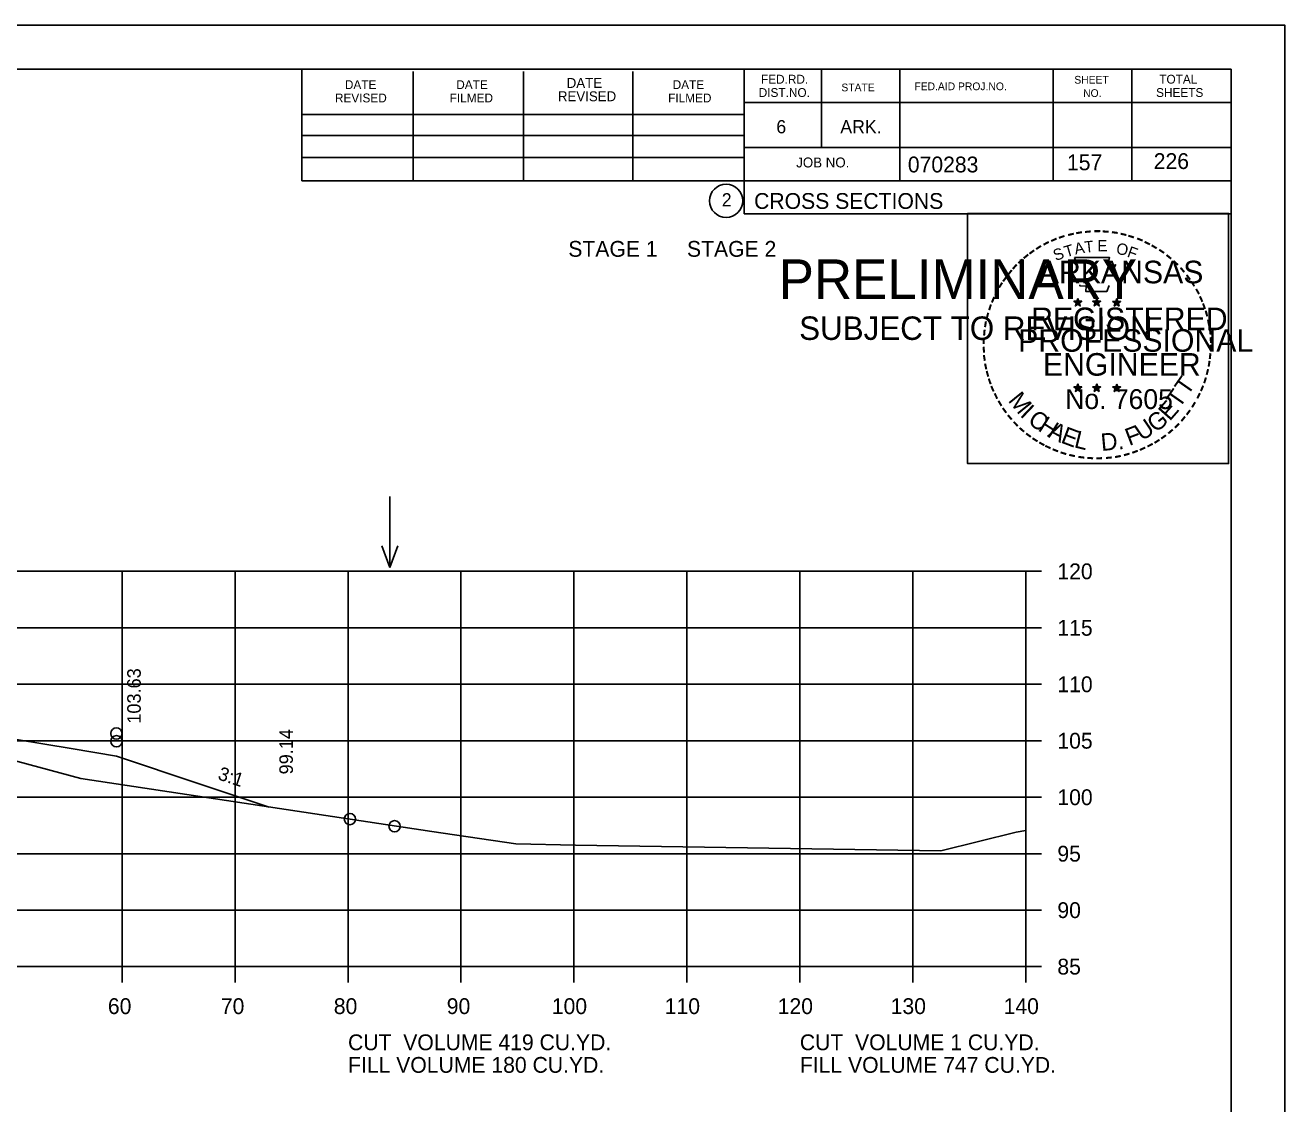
# Model space of a CAD drawing. Extents: x 1175611 to 1176402, y -433344 to -416213.
# Drawn here: x 1175832.4 to 1175943.9, y -431092.3 to -430996.8 of the extents above; entities that cross this region are included whole.
import ezdxf

# ---------------------------------------------------------------- set-up
doc = ezdxf.new("R2010")
doc.units = 0
for name, color, linetype in [('Default', 7, 'Continuous'), ('R_Axis', 7, 'Continuous'), ('R_Axis Annot', 7, 'Continuous'), ('R_Border', 7, 'Continuous'), ('R_Border Notes', 7, 'Continuous'), ('R_Border PE', 7, 'Continuous'), ('R_Border Prem', 7, 'Continuous'), ('R_Exist Surface', 7, 'Continuous'), ('R_Fin Surface', 7, 'Continuous'), ('R_Grid', 7, 'Continuous'), ('R_No Plot', 7, 'Continuous'), ('R_Water Annot', 7, 'Continuous'), ('R_Xsect Elev', 7, 'Continuous'), ('R_Xsect Slope', 7, 'Continuous')]:
    doc.layers.add(name, color=color, linetype=linetype)

msp = doc.modelspace()

# ---------------------------------------------------------------- linework, layer by layer
at = {"layer": 'R_Axis'}
for p, q in [((1175920.97, -431080.17), (1175920.97, -431045.17)), ((1175922.37, -431045.17), (1175920.97, -431045.17)), ((1175922.37, -431050.17), (1175920.97, -431050.17)), ((1175922.37, -431055.17), (1175920.97, -431055.17)), ((1175922.37, -431060.17), (1175920.97, -431060.17)), ((1175922.37, -431065.17), (1175920.97, -431065.17)), ((1175922.37, -431070.17), (1175920.97, -431070.17)), ((1175922.37, -431075.17), (1175920.97, -431075.17)), ((1175640.97, -431080.17), (1175920.97, -431080.17)), ((1175840.97, -431081.57), (1175840.97, -431080.17)), ((1175850.97, -431081.57), (1175850.97, -431080.17)), ((1175860.97, -431081.57), (1175860.97, -431080.17)), ((1175870.97, -431081.57), (1175870.97, -431080.17)), ((1175880.97, -431081.57), (1175880.97, -431080.17)), ((1175890.97, -431081.57), (1175890.97, -431080.17)), ((1175900.97, -431081.57), (1175900.97, -431080.17)), ((1175910.97, -431081.57), (1175910.97, -431080.17)), ((1175920.97, -431081.57), (1175920.97, -431080.17)), ((1175922.37, -431080.17), (1175920.97, -431080.17))]:
    msp.add_line(p, q, dxfattribs=at)
at = {"layer": 'R_Border'}
for p, q in [((1175622.97, -431000.71), (1175939.15, -431000.71)), ((1175856.89, -431010.59), (1175856.89, -431000.71)), ((1175866.75, -431010.59), (1175866.75, -431000.91)), ((1175876.51, -431010.59), (1175876.51, -431000.91)), ((1175886.19, -431010.59), (1175886.19, -431000.91)), ((1175896.05, -431000.71), (1175896.05, -431013.51)), ((1175902.89, -431000.71), (1175902.89, -431007.65)), ((1175909.83, -431000.71), (1175909.83, -431010.59)), ((1175923.41, -431000.71), (1175923.41, -431010.59)), ((1175930.35, -431000.71), (1175930.35, -431010.59)), ((1175939.15, -431206.17), (1175939.15, -431000.71)), ((1175939.15, -431003.65), (1175896.05, -431003.65)), ((1175939.15, -431003.63), (1175939.15, -431003.63)), ((1175856.89, -431004.73), (1175896.05, -431004.73)), ((1175856.89, -431006.59), (1175896.05, -431006.59)), ((1175939.15, -431007.65), (1175896.05, -431007.65)), ((1175899.01, -431007.65), (1175939.15, -431007.65)), ((1175856.89, -431010.59), (1175856.89, -431008.53)), ((1175856.89, -431008.53), (1175896.05, -431008.53)), ((1175939.15, -431010.59), (1175856.89, -431010.59)), ((1175896.05, -431013.51), (1175939.15, -431013.51))]:
    msp.add_line(p, q, dxfattribs=at)
msp.add_circle((1175894.44, -431012.37), 1.47, dxfattribs=at)
at = {"layer": 'R_Border PE'}
for p, q in [((1175925.23, -431021.26), (1175925.58, -431021.37)), ((1175925.23, -431021.26), (1175925.49, -431021.31)), ((1175925.23, -431021.26), (1175925.47, -431021.39)), ((1175925.37, -431021.67), (1175925.58, -431021.37)), ((1175925.37, -431021.67), (1175925.49, -431021.43)), ((1175925.37, -431021.67), (1175925.58, -431021.45)), ((1175925.58, -431021.01), (1175925.54, -431021.26)), ((1175925.58, -431021.37), (1175925.58, -431021.01)), ((1175925.58, -431021.01), (1175925.63, -431021.26)), ((1175925.93, -431021.26), (1175925.58, -431021.37)), ((1175925.8, -431021.67), (1175925.58, -431021.37)), ((1175925.8, -431021.67), (1175925.58, -431021.46)), ((1175925.93, -431021.26), (1175925.64, -431021.31)), ((1175925.8, -431021.67), (1175925.66, -431021.38)), ((1175925.93, -431021.26), (1175925.73, -431021.37)), ((1175926.9, -431021.26), (1175927.25, -431021.37)), ((1175926.9, -431021.26), (1175927.16, -431021.31)), ((1175926.9, -431021.26), (1175927.14, -431021.39)), ((1175927.04, -431021.67), (1175927.25, -431021.37)), ((1175927.04, -431021.67), (1175927.16, -431021.43)), ((1175927.04, -431021.67), (1175927.25, -431021.45)), ((1175927.25, -431021.01), (1175927.21, -431021.26)), ((1175927.25, -431021.37), (1175927.25, -431021.01)), ((1175927.25, -431021.01), (1175927.3, -431021.26)), ((1175927.6, -431021.26), (1175927.25, -431021.37)), ((1175927.47, -431021.67), (1175927.25, -431021.37)), ((1175927.47, -431021.67), (1175927.25, -431021.46)), ((1175927.6, -431021.26), (1175927.31, -431021.31)), ((1175927.47, -431021.67), (1175927.33, -431021.38)), ((1175927.6, -431021.26), (1175927.4, -431021.37)), ((1175928.67, -431021.28), (1175929.02, -431021.39)), ((1175928.67, -431021.28), (1175928.92, -431021.32)), ((1175928.67, -431021.28), (1175928.91, -431021.4)), ((1175928.8, -431021.68), (1175929.02, -431021.39)), ((1175928.8, -431021.68), (1175928.93, -431021.44)), ((1175928.8, -431021.68), (1175929.02, -431021.47)), ((1175929.02, -431021.02), (1175928.98, -431021.27)), ((1175929.02, -431021.39), (1175929.02, -431021.02)), ((1175929.02, -431021.02), (1175929.07, -431021.27)), ((1175929.36, -431021.28), (1175929.02, -431021.39)), ((1175929.23, -431021.68), (1175929.02, -431021.39)), ((1175929.23, -431021.68), (1175929.02, -431021.47)), ((1175929.36, -431021.28), (1175929.08, -431021.32)), ((1175929.23, -431021.68), (1175929.09, -431021.39)), ((1175929.36, -431021.28), (1175929.16, -431021.38)), ((1175925.23, -431028.84), (1175925.58, -431028.95)), ((1175925.23, -431028.84), (1175925.48, -431028.88)), ((1175925.23, -431028.84), (1175925.47, -431028.96)), ((1175925.36, -431029.24), (1175925.58, -431028.95)), ((1175925.36, -431029.24), (1175925.49, -431029)), ((1175925.36, -431029.24), (1175925.58, -431029.03)), ((1175925.58, -431028.58), (1175925.54, -431028.83)), ((1175925.58, -431028.95), (1175925.58, -431028.58)), ((1175925.58, -431028.58), (1175925.63, -431028.83)), ((1175925.93, -431028.84), (1175925.58, -431028.95)), ((1175925.79, -431029.24), (1175925.58, -431028.95)), ((1175925.79, -431029.24), (1175925.58, -431029.03)), ((1175925.93, -431028.84), (1175925.64, -431028.89)), ((1175925.79, -431029.24), (1175925.66, -431028.95)), ((1175925.93, -431028.84), (1175925.72, -431028.94)), ((1175926.9, -431028.84), (1175927.25, -431028.95)), ((1175926.9, -431028.84), (1175927.15, -431028.88)), ((1175926.9, -431028.84), (1175927.14, -431028.96)), ((1175927.03, -431029.24), (1175927.25, -431028.95)), ((1175927.03, -431029.24), (1175927.16, -431029)), ((1175927.03, -431029.24), (1175927.25, -431029.03)), ((1175927.25, -431028.58), (1175927.21, -431028.83)), ((1175927.25, -431028.95), (1175927.25, -431028.58)), ((1175927.25, -431028.58), (1175927.3, -431028.83)), ((1175927.6, -431028.84), (1175927.25, -431028.95)), ((1175927.46, -431029.24), (1175927.25, -431028.95)), ((1175927.46, -431029.24), (1175927.25, -431029.03)), ((1175927.6, -431028.84), (1175927.31, -431028.89)), ((1175927.46, -431029.24), (1175927.32, -431028.95)), ((1175927.6, -431028.84), (1175927.39, -431028.94)), ((1175928.67, -431028.85), (1175929.02, -431028.96)), ((1175928.67, -431028.85), (1175928.92, -431028.89)), ((1175928.67, -431028.85), (1175928.9, -431028.97)), ((1175928.8, -431029.25), (1175929.02, -431028.96)), ((1175928.8, -431029.25), (1175928.93, -431029.01)), ((1175928.8, -431029.25), (1175929.01, -431029.04)), ((1175929.02, -431028.59), (1175928.97, -431028.84)), ((1175929.23, -431029.25), (1175929.01, -431029.04)), ((1175929.02, -431028.96), (1175929.02, -431028.59)), ((1175929.02, -431028.59), (1175929.06, -431028.84)), ((1175929.36, -431028.85), (1175929.02, -431028.96)), ((1175929.23, -431029.25), (1175929.02, -431028.96)), ((1175929.36, -431028.85), (1175929.08, -431028.9)), ((1175929.23, -431029.25), (1175929.09, -431028.96)), ((1175929.36, -431028.85), (1175929.16, -431028.95))]:
    msp.add_line(p, q, dxfattribs=at)
for points in [[(1175925.28, -431017.39), (1175925.54, -431018.21)], [(1175928.79, -431018.31), (1175928.93, -431018.02), (1175928.24, -431018.05), (1175928.39, -431017.39), (1175925.28, -431017.39)], [(1175925.77, -431019.81), (1175925.77, -431019.9), (1175926.33, -431019.91), (1175926.28, -431020.39), (1175928.15, -431020.39), (1175928.35, -431019.85)], [(1175925.58, -431021.01), (1175925.8, -431021.67), (1175925.23, -431021.26), (1175925.93, -431021.26), (1175925.37, -431021.67), (1175925.58, -431021.01)], [(1175927.25, -431021.01), (1175927.47, -431021.67), (1175926.9, -431021.26), (1175927.6, -431021.26), (1175927.04, -431021.67), (1175927.25, -431021.01)], [(1175929.02, -431021.02), (1175929.23, -431021.68), (1175928.67, -431021.28), (1175929.36, -431021.28), (1175928.8, -431021.68), (1175929.02, -431021.02)], [(1175925.58, -431028.58), (1175925.79, -431029.24), (1175925.23, -431028.84), (1175925.93, -431028.84), (1175925.36, -431029.24), (1175925.58, -431028.58)], [(1175927.25, -431028.58), (1175927.46, -431029.24), (1175926.9, -431028.84), (1175927.6, -431028.84), (1175927.03, -431029.24), (1175927.25, -431028.58)], [(1175929.02, -431028.59), (1175929.23, -431029.25), (1175928.67, -431028.85), (1175929.36, -431028.85), (1175928.8, -431029.25), (1175929.02, -431028.59)]]:
    msp.add_lwpolyline(points, dxfattribs=at)
for centre, radius in [((1175925.58, -431021.38), 0.172), ((1175925.58, -431021.38), 0.145), ((1175925.58, -431021.38), 0.116), ((1175925.58, -431021.38), 0.0991), ((1175925.58, -431021.38), 0.0747), ((1175925.58, -431021.38), 0.0495), ((1175925.58, -431021.38), 0.0296), ((1175927.25, -431021.38), 0.172), ((1175927.25, -431021.38), 0.145), ((1175927.25, -431021.38), 0.116), ((1175927.25, -431021.38), 0.0991), ((1175927.25, -431021.38), 0.0747), ((1175927.25, -431021.38), 0.0495), ((1175927.25, -431021.38), 0.0296), ((1175929.02, -431021.39), 0.172), ((1175929.02, -431021.39), 0.145), ((1175929.02, -431021.39), 0.116), ((1175929.02, -431021.39), 0.0991), ((1175929.02, -431021.39), 0.0747), ((1175929.02, -431021.39), 0.0495), ((1175929.02, -431021.39), 0.0296), ((1175925.58, -431028.95), 0.172), ((1175925.58, -431028.95), 0.145), ((1175925.58, -431028.95), 0.116), ((1175925.58, -431028.95), 0.0991), ((1175925.58, -431028.95), 0.0747), ((1175925.58, -431028.95), 0.0495), ((1175925.58, -431028.95), 0.0296), ((1175927.25, -431028.95), 0.172), ((1175927.25, -431028.95), 0.145), ((1175927.25, -431028.95), 0.116), ((1175927.25, -431028.95), 0.0991), ((1175927.25, -431028.95), 0.0747), ((1175927.25, -431028.95), 0.0495), ((1175927.25, -431028.95), 0.0296), ((1175929.01, -431028.96), 0.172), ((1175929.01, -431028.96), 0.145), ((1175929.01, -431028.96), 0.116), ((1175929.01, -431028.96), 0.0991), ((1175929.01, -431028.96), 0.0747), ((1175929.01, -431028.96), 0.0495), ((1175929.01, -431028.96), 0.0296)]:
    msp.add_circle(centre, radius, dxfattribs=at)
at = {"layer": 'R_Exist Surface'}
msp.add_lwpolyline([(1175829.85, -431061.5), (1175837.3, -431063.51), (1175868.39, -431068.22), (1175875.82, -431069.29), (1175881.1, -431069.43), (1175913.46, -431069.91), (1175920.13, -431068.27), (1175920.97, -431068.11)], dxfattribs=at)
at = {"layer": 'R_Fin Surface'}
msp.add_lwpolyline([(1175831.62, -431060.06), (1175836.46, -431060.86), (1175840.47, -431061.53), (1175847.8, -431063.98), (1175853.99, -431066.04)], dxfattribs=at)
msp.add_lwpolyline([(1175831.62, -431060.06), (1175836.46, -431060.86), (1175840.47, -431061.53), (1175847.8, -431063.98), (1175853.99, -431066.04)], dxfattribs=at)
at = {"layer": 'R_Grid'}
for p, q in [((1175640.97, -431045.17), (1175920.97, -431045.17)), ((1175840.97, -431080.17), (1175840.97, -431045.17)), ((1175850.97, -431080.17), (1175850.97, -431045.17)), ((1175860.97, -431080.17), (1175860.97, -431045.17)), ((1175870.97, -431080.17), (1175870.97, -431045.17)), ((1175880.97, -431080.17), (1175880.97, -431045.17)), ((1175890.97, -431080.17), (1175890.97, -431045.17)), ((1175900.97, -431080.17), (1175900.97, -431045.17)), ((1175910.97, -431080.17), (1175910.97, -431045.17)), ((1175920.97, -431080.17), (1175920.97, -431045.17)), ((1175640.97, -431050.17), (1175920.97, -431050.17)), ((1175640.97, -431055.17), (1175920.97, -431055.17)), ((1175640.97, -431060.17), (1175920.97, -431060.17)), ((1175640.97, -431065.17), (1175920.97, -431065.17)), ((1175640.97, -431070.17), (1175920.97, -431070.17)), ((1175640.97, -431075.17), (1175920.97, -431075.17)), ((1175640.97, -431080.17), (1175920.97, -431080.17))]:
    msp.add_line(p, q, dxfattribs=at)
at = {"layer": 'R_No Plot'}
msp.add_line((1175610.57, -430996.82), (1175943.91, -430996.82), dxfattribs=at)
for points in [[(1175610.57, -430996.82), (1175943.91, -430996.82), (1175943.91, -431210.15), (1175610.57, -431210.15)], [(1175915.82, -431013.48), (1175938.92, -431013.48), (1175938.92, -431035.63), (1175915.82, -431035.63)]]:
    msp.add_lwpolyline(points, close=True, dxfattribs=at)
for centre in [(1175840.46, -431059.53), (1175840.47, -431060.22), (1175861.14, -431067.11), (1175861.14, -431067.11), (1175865.09, -431067.74)]:
    msp.add_circle(centre, 0.5, dxfattribs=at)
at = {"layer": 'R_Water Annot'}
for p, q in [((1175864.67, -431038.54), (1175864.67, -431044.82)), ((1175864.67, -431044.82), (1175863.97, -431042.9)), ((1175864.67, -431044.82), (1175865.37, -431042.9))]:
    msp.add_line(p, q, dxfattribs=at)

# ---------------------------------------------------------------- texts
at = {"layer": 'Default'}
for s, p in [('STAGE 1     STAGE 2', (1175880.47, -431017.32)), ('CUT  VOLUME 419 CU.YD.', (1175860.97, -431087.57)), ('CUT  VOLUME 1 CU.YD.', (1175900.97, -431087.57)), ('FILL VOLUME 180 CU.YD.', (1175860.97, -431089.57)), ('FILL VOLUME 747 CU.YD.', (1175900.97, -431089.57))]:
    msp.add_text(s, height=1.4, dxfattribs=at).set_placement(p)
at = {"layer": 'R_Axis Annot'}
for s, p in [('120', (1175923.77, -431045.87)), ('115', (1175923.77, -431050.87)), ('110', (1175923.77, -431055.87)), ('105', (1175923.77, -431060.87)), ('100', (1175923.77, -431065.87)), ('95', (1175923.77, -431070.87)), ('90', (1175923.77, -431075.87)), ('85', (1175923.77, -431080.87)), ('60', (1175839.71, -431084.37)), ('70', (1175849.71, -431084.37)), ('80', (1175859.71, -431084.37)), ('90', (1175869.71, -431084.37)), ('100', (1175879.01, -431084.37)), ('110', (1175889.01, -431084.37)), ('120', (1175899.01, -431084.37)), ('130', (1175909.01, -431084.37)), ('140', (1175919.01, -431084.37))]:
    msp.add_text(s, height=1.4, dxfattribs=at).set_placement(p)
at = {"layer": 'R_Border'}
for s, height, p in [('DATE', 0.879, (1175880.33, -431002.37)), ('FED.RD.', 0.782, (1175897.53, -431001.99)), ('SHEET', 0.684, (1175925.27, -431001.99)), ('TOTAL', 0.782, (1175932.79, -431001.99)), ('DATE', 0.782, (1175860.69, -431002.47)), ('DATE', 0.782, (1175870.55, -431002.47)), ('DATE', 0.782, (1175889.71, -431002.47)), ('DIST.NO.', 0.782, (1175897.33, -431003.17)), ('STATE', 0.684, (1175904.65, -431002.67)), ('FED.AID PROJ.NO.', 0.684, (1175911.11, -431002.57)), ('NO.', 0.684, (1175926.05, -431003.17)), ('SHEETS', 0.782, (1175932.51, -431003.17)), ('REVISED', 0.782, (1175859.81, -431003.65)), ('FILMED', 0.782, (1175869.97, -431003.65)), ('REVISED', 0.879, (1175879.55, -431003.55)), ('FILMED', 0.782, (1175889.31, -431003.65)), ('6', 1.17, (1175898.89, -431006.39)), ('ARK.', 1.172, (1175904.55, -431006.39)), ('JOB NO.', 0.879, (1175900.65, -431009.41)), ('070283', 1.4, (1175910.53, -431009.85)), ('2', 1.17, (1175894.06, -431012.86)), ('CROSS SECTIONS', 1.4, (1175896.92, -431013.08))]:
    msp.add_text(s, height=height, rotation=360, dxfattribs=at).set_placement(p)
at = {"layer": 'R_Border Notes'}
for s, p in [('226', (1175932.3, -431009.55)), ('157', (1175924.62, -431009.66))]:
    msp.add_text(s, height=1.4, dxfattribs=at).set_placement(p)
at = {"layer": 'R_Border PE'}
for s, height, rotation, p in [('-', 1.6, 28.7918, (1175922.76, -431016.84)), ('-', 1.6, 24.3072, (1175923.39, -431016.53)), ('-', 1.6, 19.1761, (1175924.02, -431016.26)), ('-', 1.6, 13.6301, (1175924.77, -431016.02)), ('-', 1.6, 10.2193, (1175925.45, -431015.86)), ('T', 1, 6.0228, (1175926.22, -431016.96)), ('-', 1.6, 5.8968, (1175926.18, -431015.75)), ('-', 1.6, 0.1862, (1175926.95, -431015.67)), ('E', 1, 0.8323, (1175927.32, -431016.85)), ('-', 1.6, 357.743, (1175927.67, -431015.69)), ('-', 1.6, 352.1617, (1175928.42, -431015.74)), ('-', 1.6, 347.2049, (1175929.14, -431015.86)), ('-', 1.6, 342.3362, (1175929.77, -431016.01)), ('-', 1.6, 337.8551, (1175930.51, -431016.23)), ('-', 1.6, 334.1211, (1175931.14, -431016.51)), ('-', 1.6, 38.9507, (1175921.1, -431017.99)), ('-', 1.6, 36.2317, (1175921.58, -431017.61)), ('-', 1.6, 34.0636, (1175922.16, -431017.21)), ('S', 1, 21.594, (1175923.63, -431017.71)), ('T', 1, 16.4036, (1175924.54, -431017.38)), ('A', 1, 11.2132, (1175925.37, -431017.13)), ('O', 1, 350.4515, (1175928.93, -431017.06)), ('F', 1, 340.0707, (1175929.88, -431017.29)), ('-', 1.6, 329.6409, (1175931.72, -431016.79)), ('-', 1.6, 325.8627, (1175932.36, -431017.15)), ('-', 1.6, 320.5297, (1175932.97, -431017.58)), ('-', 1.6, 48.423, (1175920.22, -431018.88)), ('-', 1.6, 42.9622, (1175920.67, -431018.4)), ('ARKANSAS', 2, 360, (1175922.13, -431019.67)), ('-', 1.6, 315.5786, (1175933.57, -431018.06)), ('-', 1.6, 54.2325, (1175919.41, -431019.94)), ('-', 1.6, 50.6142, (1175919.82, -431019.37)), ('-', 1.6, 309.8797, (1175934.14, -431018.61)), ('-', 1.6, 306.6522, (1175934.66, -431019.22)), ('-', 1.6, 62.8713, (1175918.77, -431021.08)), ('-', 1.6, 58.0706, (1175919.08, -431020.46)), ('-', 1.4, 303.6753, (1175935.15, -431019.78)), ('-', 1.6, 299.6684, (1175935.47, -431020.39)), ('-', 1.6, 72.3945, (1175918.29, -431022.32)), ('-', 1.6, 67.7743, (1175918.51, -431021.69)), ('DWB', 0.01, 360, (1175925.57, -431021.38)), ('DWB', 0.01, 360, (1175927.24, -431021.38)), ('DWB', 0.01, 360, (1175929, -431021.39)), ('-', 1.6, 294.6628, (1175935.79, -431021)), ('-', 1.6, 290.5728, (1175936.05, -431021.58)), ('-', 1.6, 75.461, (1175918.09, -431023.03)), ('REGISTERED', 2, 360, (1175921.45, -431023.82)), ('-', 1.6, 285.1233, (1175936.28, -431022.16)), ('-', 1.6, 85.1863, (1175917.89, -431024.44)), ('-', 1.6, 81.2013, (1175917.96, -431023.74)), ('PROFESSIONAL', 2, 360, (1175920.3, -431025.73)), ('-', 1.6, 280.5493, (1175936.48, -431022.9)), ('-', 1.6, 276.5962, (1175936.65, -431023.67)), ('-', 1.6, 89.0622, (1175917.86, -431025.14)), ('-', 1.6, 274.3301, (1175936.71, -431024.39)), ('-', 1.6, 94.1959, (1175917.9, -431025.86)), ('-', 1.6, 98.9479, (1175917.97, -431026.53)), ('ENGINEER', 2, 360, (1175922.49, -431027.85)), ('-', 1.6, 263.5172, (1175936.72, -431025.69)), ('-', 1.6, 269.9407, (1175936.74, -431025.02)), ('-', 1.6, 101.7149, (1175918.1, -431027.26)), ('-', 1.6, 260.9953, (1175936.65, -431026.34)), ('-', 1.6, 105.4578, (1175918.27, -431027.86)), ('-', 1.6, 109.0874, (1175918.48, -431028.49)), ('T', 1.54, 55.055, (1175935.3, -431029.68)), ('-', 1.6, 252.8681, (1175936.36, -431027.74)), ('-', 1.6, 255.7626, (1175936.54, -431027.02)), ('-', 1.6, 114.0643, (1175918.73, -431029.08)), ('M', 1.54, 308.9175, (1175919.35, -431030.06)), ('No. 7605', 1.757, 360, (1175924.46, -431030.8)), ('DWB', 0.01, 360, (1175925.56, -431028.95)), ('DWB', 0.01, 360, (1175927.23, -431028.95)), ('DWB', 0.01, 360, (1175929, -431028.96)), ('T', 1.54, 55.055, (1175934.57, -431030.8)), ('-', 1.6, 244.6197, (1175935.87, -431029.04)), ('-', 1.6, 247.8887, (1175936.14, -431028.41)), ('-', 1.6, 115.7289, (1175919.04, -431029.7)), ('-', 1.6, 120.4471, (1175919.4, -431030.29)), ('I', 1.54, 316.4636, (1175920.39, -431031.38)), ('E', 1.54, 48.7313, (1175933.72, -431031.93)), ('-', 1.6, 239.0712, (1175935.48, -431029.8)), ('-', 1.6, 125.8934, (1175919.8, -431030.85)), ('-', 1.6, 130.7181, (1175920.26, -431031.4)), ('C', 1.54, 324.0197, (1175921.06, -431032)), ('H', 1.54, 327.5342, (1175921.97, -431032.66)), ('G', 1.54, 38.2173, (1175932.47, -431032.95)), ('-', 1.6, 231.2538, (1175934.65, -431031.01)), ('-', 1.6, 233.8452, (1175935.08, -431030.45)), ('-', 1.6, 134.2238, (1175920.78, -431031.95)), ('-', 1.6, 138.9338, (1175921.3, -431032.41)), ('A', 1.54, 332.5513, (1175922.83, -431033.19)), ('E', 1.54, 339.2068, (1175923.99, -431033.75)), ('F', 1.54, 20.8202, (1175930.13, -431034.08)), ('U', 1.54, 34.4052, (1175931.27, -431033.68)), ('-', 1.6, 221.0851, (1175933.65, -431032.09)), ('-', 1.6, 225.7653, (1175934.17, -431031.58)), ('-', 1.6, 144.6463, (1175921.86, -431032.82)), ('-', 1.6, 148.0898, (1175922.42, -431033.19)), ('-', 1.6, 151.5704, (1175923, -431033.51)), ('L', 1.54, 346.2929, (1175925.18, -431034.18)), ('D.', 1.54, 5.2602, (1175927.68, -431034.52)), ('-', 1.6, 207.3568, (1175932.01, -431033.29)), ('-', 1.6, 212.2491, (1175932.56, -431032.95)), ('-', 1.6, 215.7363, (1175933.1, -431032.56)), ('-', 1.6, 154.6002, (1175923.52, -431033.76)), ('-', 1.6, 158.5612, (1175924.15, -431034.01)), ('-', 1.6, 162.7983, (1175924.83, -431034.23)), ('-', 1.6, 167.5555, (1175925.55, -431034.39)), ('-', 1.6, 191.2858, (1175929.36, -431034.33)), ('-', 1.6, 195.4743, (1175930.09, -431034.13)), ('-', 1.6, 200.7184, (1175930.76, -431033.88)), ('-', 1.6, 204.2516, (1175931.38, -431033.61)), ('-', 1.6, 173.1155, (1175926.32, -431034.5)), ('-', 1.6, 176.5183, (1175927.07, -431034.55)), ('-', 1.6, 181.5918, (1175927.81, -431034.53)), ('-', 1.6, 185.8167, (1175928.62, -431034.46))]:
    msp.add_text(s, height=height, rotation=rotation, dxfattribs=at).set_placement(p)
at = {"layer": 'R_Border Prem'}
for s, height, p in [('PRELIMINARY', 3.5, (1175899.1, -431021.05)), ('DWB', 0.01, (1175899.85, -431019.2)), ('SUBJECT TO REVISION', 2.0751, (1175900.91, -431024.68))]:
    msp.add_text(s, height=height, rotation=360, dxfattribs=at).set_placement(p)
at = {"layer": 'R_Xsect Elev'}
for s, p in [('103.63', (1175842.62, -431058.66)), ('99.14', (1175856.09, -431063.15))]:
    msp.add_text(s, height=1.2, rotation=90, dxfattribs=at).set_placement(p)
at = {"layer": 'R_Xsect Slope'}
msp.add_text('3:1', height=1.2, rotation=341.565, dxfattribs=at).set_placement((1175849.37, -431063.57))

doc.saveas('drawing.dxf')
